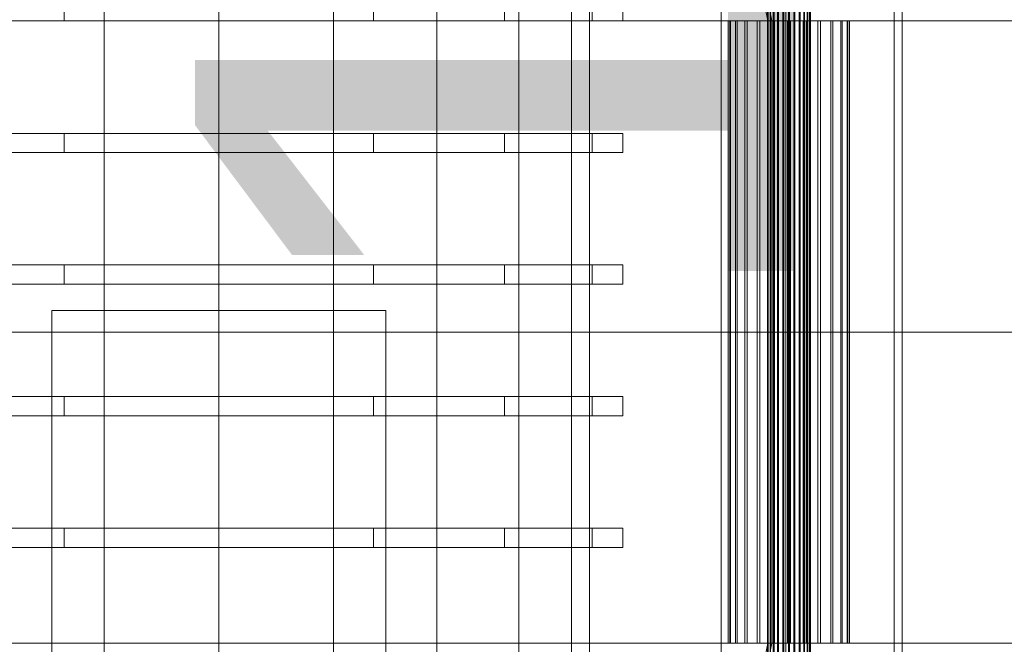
# Model space of a CAD drawing. Header units: millimetres. Extents: x -4395 to 65662, y -65530 to 6847.
# Tile 532 of 656: x 8685 to 9097, y -18130 to -17870. Entities that reach past the tile are written whole.
import ezdxf

# ---------------------------------------------------------------- set-up
doc = ezdxf.new("R2010")
doc.units = ezdxf.units.MM
for name, color, linetype, lineweight in [('COTAS_O', 1, 'Continuous', 0), ('superior_C01', 7, 'Continuous', 0), ('superior_mezcladora', 7, 'Continuous', 0)]:
    doc.layers.add(name, color=color, linetype=linetype, lineweight=lineweight)
doc.dimstyles.new('R19_100', dxfattribs={"dimtxt": 250, "dimasz": 150, "dimexe": 150, "dimexo": 80, "dimgap": 100, "dimtad": 1, "dimtih": 1, "dimtoh": 1, "dimdsep": 46, "dimcen": 0.09, "dimadec": 0, "dimazin": 0, "dimtfac": 1, "dimtdec": 4, "dimtofl": 0, "dimtmove": 0, "dimatfit": 3, "dimfxl": 1, "dimtolj": 1, "dimtzin": 0, "dimarcsym": 0})

# ---------------------------------------------------------------- blocks, each defined once
blk = doc.blocks.new('DIM_R33_37')
at = {"layer": 'COTAS_O'}
for p, q in [((9108.38, -17350), (9063.38, -17500)), ((9808.38, -17350), (9108.38, -17350)), ((9108.38, -18650), (9108.38, -17350)), ((9108.38, -17350), (9153.38, -17500)), ((9108.38, -18650), (9063.38, -18500)), ((9108.38, -18650), (9153.38, -18500)), ((9808.38, -18650), (9108.38, -18650))]:
    blk.add_line(p, q, dxfattribs=at)
blk.add_text('1300 O', height=250, rotation=90, dxfattribs=at).set_placement((9008.38, -18000))

msp = doc.modelspace()

# ---------------------------------------------------------------- linework, layer by layer
at = {"layer": 'superior_C01'}
for p, q in [((9001.979, -17575), (9001.979, -18425)), ((9005.366, -18425), (9005.366, -17575)), ((9050.713, -18425), (9050.713, -17575)), ((9054.1, -17575), (9054.1, -18425)), ((8978.533, -17771.702), (8997.848, -17870)), ((8999.532, -17870), (8980.217, -17771.702)), ((8997.704, -18148), (8997.704, -17852)), ((8997.953, -18148), (8997.953, -17852)), ((8998.067, -18148), (8998.067, -17852)), ((8998.799, -18148), (8998.799, -17852)), ((8999.019, -18148), (8999.019, -17852)), ((9000.184, -18148), (9000.184, -17852)), ((9000.494, -18148), (9000.494, -17852)), ((9002.013, -18148), (9002.013, -17852)), ((9002.392, -18148), (9002.392, -17852)), ((9004.161, -18148), (9004.161, -17852)), ((9004.584, -18148), (9004.584, -17852)), ((9006.482, -18148), (9006.482, -17852)), ((9006.92, -18148), (9006.92, -17852)), ((9008.818, -18148), (9008.818, -17852)), ((9009.241, -18148), (9009.241, -17852)), ((9011.01, -18148), (9011.01, -17852)), ((9011.389, -18148), (9011.389, -17852)), ((9012.908, -18148), (9012.908, -17852)), ((9013.218, -18148), (9013.218, -17852)), ((9014.383, -18148), (9014.383, -17852)), ((9014.602, -18148), (9014.602, -17852)), ((9015.335, -17852), (9015.335, -18148)), ((9015.448, -18148), (9015.448, -17852)), ((9015.698, -18148), (9015.698, -17852)), ((8565.928, -17870), (8997.848, -17870)), ((8999.532, -17870), (8567.612, -17870)), ((8982.014, -17870), (8981.308, -17870)), ((8981.308, -17870), (8982.334, -17870)), ((8981.308, -18130), (8981.308, -17870)), ((8984.401, -17870), (8982.014, -17870)), ((8982.014, -18130), (8982.014, -17870)), ((8982.334, -17870), (8985.02, -17870)), ((8982.334, -18130), (8982.334, -17870)), ((8988.309, -17870), (8984.401, -17870)), ((8984.401, -18130), (8984.401, -17870)), ((8985.02, -17870), (8989.183, -17870)), ((8985.02, -18130), (8985.02, -17870)), ((8993.469, -17870), (8988.309, -17870)), ((8988.309, -18130), (8988.309, -17870)), ((8989.183, -17870), (8994.54, -17870)), ((8989.183, -18130), (8989.183, -17870)), ((8999.532, -17870), (8993.469, -17870)), ((8993.469, -18130), (8993.469, -17870)), ((8994.54, -17870), (9000.726, -17870)), ((8994.54, -18130), (8994.54, -17870)), ((8997.848, -17870), (8997.848, -18000)), ((8997.848, -17870), (9429.768, -17870)), ((8999.532, -18000), (8999.532, -17870)), ((9431.451, -17870), (8999.532, -17870)), ((9006.083, -17870), (8999.532, -17870)), ((8999.532, -18130), (8999.532, -17870)), ((9000.726, -17870), (9007.319, -17870)), ((9000.726, -18130), (9000.726, -17870)), ((9012.676, -17870), (9006.083, -17870)), ((9006.083, -18130), (9006.083, -17870)), ((9007.319, -17870), (9013.87, -17870)), ((9007.319, -18130), (9007.319, -17870)), ((9018.862, -17870), (9012.676, -17870)), ((9012.676, -18130), (9012.676, -17870)), ((9013.87, -17870), (9019.933, -17870)), ((9013.87, -18130), (9013.87, -17870)), ((9024.219, -17870), (9018.862, -17870)), ((9018.862, -18130), (9018.862, -17870)), ((9019.933, -17870), (9025.093, -17870)), ((9019.933, -18130), (9019.933, -17870)), ((9028.382, -17870), (9024.219, -17870)), ((9024.219, -18130), (9024.219, -17870)), ((9025.093, -17870), (9029.001, -17870)), ((9025.093, -18130), (9025.093, -17870)), ((9031.068, -17870), (9028.382, -17870)), ((9028.382, -18130), (9028.382, -17870)), ((9029.001, -17870), (9031.388, -17870)), ((9029.001, -18130), (9029.001, -17870)), ((9032.093, -17870), (9031.068, -17870)), ((9031.068, -17870), (9031.068, -18130)), ((9031.388, -17870), (9032.093, -17870)), ((9031.388, -18130), (9031.388, -17870)), ((9032.093, -18130), (9032.093, -17870)), ((8565.928, -18000), (8997.848, -18000)), ((8999.532, -18000), (8567.612, -18000)), ((8997.848, -18000), (8997.848, -18130)), ((8997.848, -18000), (9429.768, -18000)), ((8999.532, -18130), (8999.532, -18000)), ((9431.451, -18000), (8999.532, -18000)), ((8565.928, -18130), (8997.848, -18130)), ((8999.532, -18130), (8567.612, -18130)), ((8997.848, -18130), (8978.533, -18228.298)), ((8980.217, -18228.298), (8999.532, -18130)), ((8982.334, -18130), (8981.308, -18130)), ((8981.308, -18130), (8982.014, -18130)), ((8982.014, -18130), (8984.401, -18130)), ((8985.02, -18130), (8982.334, -18130)), ((8984.401, -18130), (8988.309, -18130)), ((8989.183, -18130), (8985.02, -18130)), ((8988.309, -18130), (8993.469, -18130)), ((8994.54, -18130), (8989.183, -18130)), ((8993.469, -18130), (8999.532, -18130)), ((9000.726, -18130), (8994.54, -18130)), ((8997.848, -18130), (9429.768, -18130)), ((9431.451, -18130), (8999.532, -18130)), ((8999.532, -18130), (9006.083, -18130)), ((9007.319, -18130), (9000.726, -18130)), ((9006.083, -18130), (9012.676, -18130)), ((9013.87, -18130), (9007.319, -18130)), ((9012.676, -18130), (9018.862, -18130)), ((9019.933, -18130), (9013.87, -18130)), ((9018.862, -18130), (9024.219, -18130)), ((9025.093, -18130), (9019.933, -18130)), ((9024.219, -18130), (9028.382, -18130)), ((9029.001, -18130), (9025.093, -18130)), ((9028.382, -18130), (9031.068, -18130)), ((9031.388, -18130), (9029.001, -18130)), ((9031.068, -18130), (9032.093, -18130)), ((9032.093, -18130), (9031.388, -18130))]:
    msp.add_line(p, q, dxfattribs=at)
at = {"layer": 'superior_mezcladora'}
for p, q in [((8978.381, -17705), (8978.381, -18465)), ((8720.484, -18420), (8720.484, -17760)), ((8768.381, -18420), (8768.381, -17760)), ((8816.279, -18420), (8816.279, -17760)), ((8859.488, -18420), (8859.488, -17760)), ((8893.779, -18420), (8893.779, -17760)), ((8915.795, -18420), (8915.795, -17760)), ((8923.381, -17760), (8923.381, -18420)), ((8923.381, -17780), (8923.381, -18400)), ((8703.727, -17870), (8703.727, -17862)), ((8768.381, -17870), (8768.381, -17862)), ((8833.036, -17870), (8833.036, -17862)), ((8887.847, -17870), (8887.847, -17862)), ((8924.471, -17870), (8924.471, -17862)), ((8937.331, -17862), (8937.331, -17870)), ((8703.727, -17870), (8648.916, -17870)), ((8768.381, -17870), (8703.727, -17870)), ((8833.036, -17870), (8768.381, -17870)), ((8887.847, -17870), (8833.036, -17870)), ((8924.471, -17870), (8887.847, -17870)), ((8924.471, -17870), (8937.331, -17870)), ((8703.727, -17917), (8648.916, -17917)), ((8768.381, -17917), (8703.727, -17917)), ((8703.727, -17925), (8703.727, -17917)), ((8833.036, -17917), (8768.381, -17917)), ((8768.381, -17925), (8768.381, -17917)), ((8887.847, -17917), (8833.036, -17917)), ((8833.036, -17925), (8833.036, -17917)), ((8924.471, -17917), (8887.847, -17917)), ((8887.847, -17925), (8887.847, -17917)), ((8937.331, -17917), (8924.471, -17917)), ((8924.471, -17925), (8924.471, -17917)), ((8937.331, -17917), (8937.331, -17925)), ((8703.727, -17925), (8648.916, -17925)), ((8768.381, -17925), (8703.727, -17925)), ((8833.036, -17925), (8768.381, -17925)), ((8887.847, -17925), (8833.036, -17925)), ((8924.471, -17925), (8887.847, -17925)), ((8924.471, -17925), (8937.331, -17925)), ((8703.727, -17972), (8648.916, -17972)), ((8768.381, -17972), (8703.727, -17972)), ((8703.727, -17980), (8703.727, -17972)), ((8833.036, -17972), (8768.381, -17972)), ((8768.381, -17980), (8768.381, -17972)), ((8887.847, -17972), (8833.036, -17972)), ((8833.036, -17980), (8833.036, -17972)), ((8924.471, -17972), (8887.847, -17972)), ((8887.847, -17980), (8887.847, -17972)), ((8937.331, -17972), (8924.471, -17972)), ((8924.471, -17980), (8924.471, -17972)), ((8937.331, -17972), (8937.331, -17980)), ((8703.727, -17980), (8648.916, -17980)), ((8768.381, -17980), (8703.727, -17980)), ((8833.036, -17980), (8768.381, -17980)), ((8887.847, -17980), (8833.036, -17980)), ((8924.471, -17980), (8887.847, -17980)), ((8924.471, -17980), (8937.331, -17980)), ((8698.631, -18189), (8698.631, -17991)), ((8698.631, -17991), (8838.131, -17991)), ((8838.131, -17991), (8838.131, -18189)), ((8703.727, -18027), (8648.916, -18027)), ((8768.381, -18027), (8703.727, -18027)), ((8703.727, -18035), (8703.727, -18027)), ((8833.036, -18027), (8768.381, -18027)), ((8768.381, -18035), (8768.381, -18027)), ((8887.847, -18027), (8833.036, -18027)), ((8833.036, -18035), (8833.036, -18027)), ((8924.471, -18027), (8887.847, -18027)), ((8887.847, -18035), (8887.847, -18027)), ((8937.331, -18027), (8924.471, -18027)), ((8924.471, -18035), (8924.471, -18027)), ((8937.331, -18027), (8937.331, -18035)), ((8703.727, -18035), (8648.916, -18035)), ((8768.381, -18035), (8703.727, -18035)), ((8833.036, -18035), (8768.381, -18035)), ((8887.847, -18035), (8833.036, -18035)), ((8924.471, -18035), (8887.847, -18035)), ((8924.471, -18035), (8937.331, -18035)), ((8703.727, -18082), (8648.916, -18082)), ((8768.381, -18082), (8703.727, -18082)), ((8703.727, -18090), (8703.727, -18082)), ((8833.036, -18082), (8768.381, -18082)), ((8768.381, -18090), (8768.381, -18082)), ((8887.847, -18082), (8833.036, -18082)), ((8833.036, -18090), (8833.036, -18082)), ((8924.471, -18082), (8887.847, -18082)), ((8887.847, -18090), (8887.847, -18082)), ((8937.331, -18082), (8924.471, -18082)), ((8924.471, -18090), (8924.471, -18082)), ((8937.331, -18082), (8937.331, -18090)), ((8703.727, -18090), (8648.916, -18090)), ((8768.381, -18090), (8703.727, -18090)), ((8833.036, -18090), (8768.381, -18090)), ((8887.847, -18090), (8833.036, -18090)), ((8924.471, -18090), (8887.847, -18090)), ((8924.471, -18090), (8937.331, -18090))]:
    msp.add_line(p, q, dxfattribs=at)

# ---------------------------------------------------------------- dimensions: what is measured, and where the dimension line sits
at = {"layer": 'COTAS_O'}
dim = msp.add_aligned_dim(p1=(9808.381, -18650), p2=(9808.381, -17350), distance=700, text='<> O', dimstyle='R19_100', dxfattribs=at)
dim.commit()
dim.dimension.update_dxf_attribs({"geometry": 'DIM_R33_37', "text_midpoint": (9108.381, -18000)})

doc.saveas('drawing.dxf')
